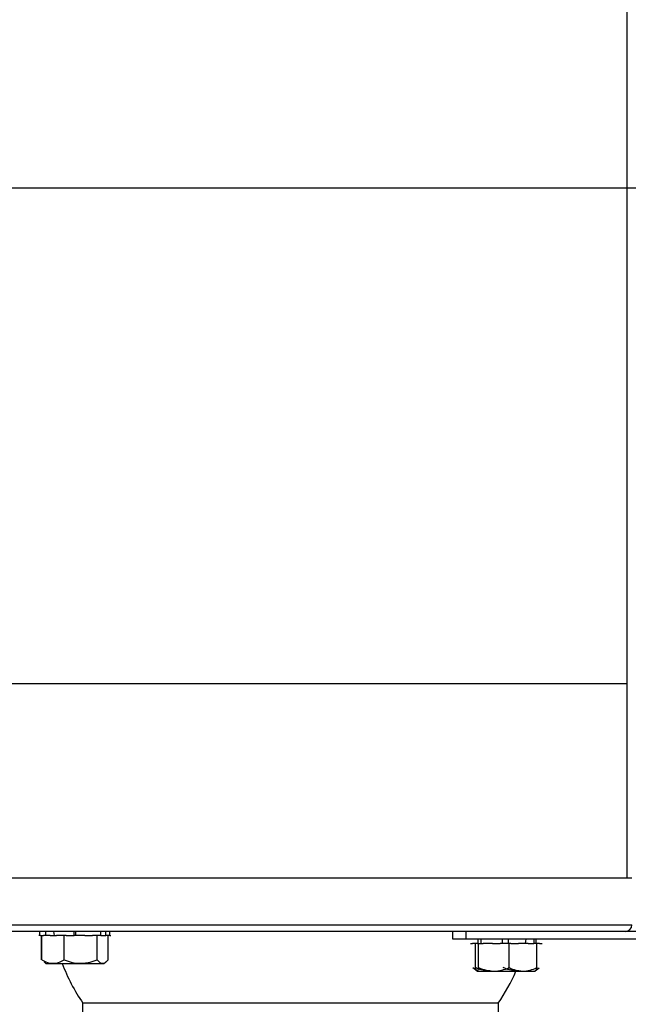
# Model space of a CAD drawing. Header units: inches. Extents: x 170 to 284, y 215 to 248.
# Tile 525 of 656: x 211.808 to 212.007, y 224.971 to 225.293. Entities that reach past the tile are written whole.
import ezdxf

# ---------------------------------------------------------------- set-up
doc = ezdxf.new("R2010")
doc.units = ezdxf.units.IN
doc.header["$LTSCALE"] = 0.25
doc.header["$MEASUREMENT"] = 0
doc.layers.add('ANNOTATIONS', color=1, linetype='Continuous')
doc.layers.add('RH FRONT OF HOOD', color=7, linetype='Continuous')
doc.styles.add('ARIAL', font='arial.ttf', dxfattribs={"height": 0.09375})
doc.dimstyles.new('STANDARD$0', dxfattribs={"dimtxt": 0.09375, "dimasz": 0.09375, "dimexe": 0.03125, "dimexo": 0.046875, "dimgap": 0.09, "dimtad": 0, "dimtih": 1, "dimtoh": 1, "dimdec": 4, "dimzin": 0, "dimdsep": 46, "dimtxsty": 'ARIAL', "dimcen": 0.09, "dimadec": 0, "dimazin": 0, "dimtfac": 1, "dimtdec": 4, "dimtofl": 0, "dimtmove": 0, "dimatfit": 1, "dimfxl": 1, "dimtolj": 1, "dimtzin": 0, "dimarcsym": 0})

# ---------------------------------------------------------------- blocks, each defined once
blk = doc.blocks.new('*D76')
at = {"layer": 'ANNOTATIONS', "color": 0, "lineweight": -2, "transparency": 16777216}
for p, q in [((210.6277843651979, 225.6576941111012), (210.6277843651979, 226.3915711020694)), ((212.2068141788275, 224.9942942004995), (212.2068141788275, 226.3915711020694)), ((210.7215343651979, 226.3603211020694), (211.1070251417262, 226.3603211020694)), ((212.1130641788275, 226.3603211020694), (211.7275734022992, 226.3603211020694))]:
    blk.add_line(p, q, dxfattribs=at)
at = {"layer": 'ANNOTATIONS', "color": 0, "transparency": 16777216}
for points in [[(210.7215343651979, 226.3759461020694), (210.7215343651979, 226.3446961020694), (210.6277843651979, 226.3603211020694)], [(212.1130641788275, 226.3759461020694), (212.1130641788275, 226.3446961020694), (212.2068141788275, 226.3603211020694)]]:
    blk.add_solid(points, dxfattribs=at)
at = {"layer": 'defpoints', "color": 0, "transparency": 16777216}
for p in [(212.2068141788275, 226.3603211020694), (210.6277843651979, 225.6108191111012), (212.2068141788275, 224.9474192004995)]:
    blk.add_point(p, dxfattribs=at)
at = {"layer": 'ANNOTATIONS', "color": 0, "transparency": 16777216, "insert": (211.4172992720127, 226.3603211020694), "char_height": 0.09375, "attachment_point": 5, "style": 'ARIAL'}
blk.add_mtext('\\A1;DIM "A"', dxfattribs=at)
blk = doc.blocks.new('*D79')
at = {"layer": 'ANNOTATIONS', "color": 0, "lineweight": -2, "transparency": 16777216}
for p, q in [((211.573486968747, 225.2379811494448), (212.908014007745, 225.2379811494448)), ((212.876764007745, 225.1442311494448), (212.876764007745, 222.8822775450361)), ((212.876764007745, 220.1854637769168), (212.876764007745, 222.4474173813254)), ((212.4115944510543, 220.0917137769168), (212.908014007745, 220.0917137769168))]:
    blk.add_line(p, q, dxfattribs=at)
at = {"layer": 'ANNOTATIONS', "color": 0, "transparency": 16777216}
for points in [[(212.861139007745, 225.1442311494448), (212.892389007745, 225.1442311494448), (212.876764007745, 225.2379811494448)], [(212.861139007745, 220.1854637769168), (212.892389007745, 220.1854637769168), (212.876764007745, 220.0917137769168)]]:
    blk.add_solid(points, dxfattribs=at)
at = {"layer": 'defpoints', "color": 0, "transparency": 16777216}
for p in [(211.526611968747, 225.2379811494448), (212.3647194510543, 220.0917137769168), (212.876764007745, 220.0917137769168)]:
    blk.add_point(p, dxfattribs=at)
at = {"layer": 'ANNOTATIONS', "color": 0, "transparency": 16777216, "insert": (212.876764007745, 222.6648474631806), "char_height": 0.09375, "attachment_point": 5, "style": 'ARIAL'}
blk.add_mtext('\\A1;TOTAL\\PHEIGHT', dxfattribs=at)

msp = doc.modelspace()

# ---------------------------------------------------------------- linework, layer by layer
at = {"layer": 'RH FRONT OF HOOD'}
for p, q in [((212.0064735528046, 225.3021903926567), (212.0064735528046, 225.0760189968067)), ((212.0064735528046, 225.0760189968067), (211.7867448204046, 225.0760189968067)), ((212.0064735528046, 225.0760189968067), (211.7867448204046, 225.0760189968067)), ((212.0064735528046, 225.0760189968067), (212.0064735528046, 225.0124400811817)), ((212.0080842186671, 225.0124400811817), (211.785134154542, 225.0124400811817)), ((211.785134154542, 224.9971980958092), (212.0080842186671, 224.9971980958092)), ((211.9682424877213, 224.9950787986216), (211.7872534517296, 224.9950787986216)), ((211.8145794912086, 224.9950787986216), (211.8145794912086, 224.9937224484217)), ((211.8164992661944, 224.9950787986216), (211.8164992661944, 224.9937224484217)), ((211.8194956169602, 224.9937224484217), (211.8192548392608, 224.9950787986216)), ((211.8259387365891, 224.9937224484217), (211.8259387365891, 224.9950787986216)), ((211.8265050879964, 224.9937224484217), (211.8265050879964, 224.9950787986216)), ((211.8346541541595, 224.9937224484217), (211.8346541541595, 224.9950787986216)), ((211.8362454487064, 224.9937224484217), (211.8362454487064, 224.9950787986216)), ((211.8375980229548, 224.9937224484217), (211.8375980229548, 224.9950787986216)), ((211.9496164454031, 224.9925356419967), (211.9496164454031, 224.9950787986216)), ((211.9538550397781, 224.9950787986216), (211.9538550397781, 224.9925356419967)), ((212.019027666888, 224.9950787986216), (211.9682424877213, 224.9950787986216)), ((211.8144124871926, 224.9937224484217), (211.8144100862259, 224.9937224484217)), ((211.8148713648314, 224.9937224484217), (211.8144124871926, 224.9937224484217)), ((211.8148713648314, 224.9937224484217), (211.8158697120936, 224.9937224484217)), ((211.8152813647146, 224.9858217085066), (211.8152813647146, 224.9937224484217)), ((211.8153737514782, 224.9858217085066), (211.8153737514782, 224.9937224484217)), ((211.8177515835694, 224.9937224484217), (211.8158697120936, 224.9937224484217)), ((211.8180170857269, 224.9937224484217), (211.8177515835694, 224.9937224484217)), ((211.8180170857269, 224.9937224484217), (211.8200886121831, 224.9937224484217)), ((211.8215020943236, 224.9937224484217), (211.8200886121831, 224.9937224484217)), ((211.8226265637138, 224.9937224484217), (211.8215021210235, 224.9937224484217)), ((211.8232818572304, 224.9937224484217), (211.8226265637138, 224.9937224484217)), ((211.8226265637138, 224.9858217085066), (211.8226265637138, 224.9937224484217)), ((211.82334909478, 224.9937224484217), (211.8232818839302, 224.9937224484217)), ((211.82334909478, 224.9937224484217), (211.8259387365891, 224.9937224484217)), ((211.8265050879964, 224.9937224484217), (211.8259387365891, 224.9937224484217)), ((211.8284155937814, 224.9937224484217), (211.8265050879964, 224.9937224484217)), ((211.8294386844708, 224.9937224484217), (211.8284155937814, 224.9937224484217)), ((211.8294386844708, 224.9937224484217), (211.8318525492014, 224.9937224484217)), ((211.8334292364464, 224.9937224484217), (211.8318525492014, 224.9937224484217)), ((211.8334292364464, 224.9858217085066), (211.8334292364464, 224.9937224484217)), ((211.8346541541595, 224.9937224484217), (211.8334292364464, 224.9937224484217)), ((211.8346541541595, 224.9937224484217), (211.8362454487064, 224.9937224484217)), ((211.8375980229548, 224.9937224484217), (211.8362454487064, 224.9937224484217)), ((211.8369790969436, 224.9858217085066), (211.8369790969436, 224.9937224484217)), ((211.8375980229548, 224.9937224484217), (211.8379403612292, 224.9937224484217)), ((211.9538550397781, 224.9925356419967), (211.9496164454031, 224.9925356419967)), ((212.019027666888, 224.9925356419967), (211.9538550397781, 224.9925356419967)), ((211.9553743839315, 224.9911792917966), (211.95599757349, 224.9911792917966)), ((211.9576982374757, 224.9911792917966), (211.95599757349, 224.9911792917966)), ((211.957050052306, 224.9832785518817), (211.957050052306, 224.9911792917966)), ((211.9576982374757, 224.9911792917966), (211.9595063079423, 224.9911792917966)), ((211.9579231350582, 224.9911792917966), (211.9579231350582, 224.9925356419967)), ((211.9580369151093, 224.9832785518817), (211.9580369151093, 224.9911792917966)), ((211.9588514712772, 224.9911792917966), (211.9588514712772, 224.9925356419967)), ((211.9611018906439, 224.9911792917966), (211.9595063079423, 224.9911792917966)), ((211.9625257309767, 224.9911792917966), (211.9611018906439, 224.9911792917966)), ((211.9625257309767, 224.9911792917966), (211.9650342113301, 224.9911792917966)), ((211.9658722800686, 224.9911792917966), (211.9650342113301, 224.9911792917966)), ((211.9658722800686, 224.9911792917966), (211.9658722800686, 224.9925356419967)), ((211.9680288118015, 224.9911792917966), (211.9658722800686, 224.9911792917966)), ((211.9677987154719, 224.9911792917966), (211.9677987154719, 224.9925356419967)), ((211.9680288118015, 224.9832785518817), (211.9680288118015, 224.9911792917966)), ((211.9685633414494, 224.9911792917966), (211.9680288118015, 224.9911792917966)), ((211.9685633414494, 224.9911792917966), (211.9711000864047, 224.9911792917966)), ((211.9726445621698, 224.9911792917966), (211.9711000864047, 224.9911792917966)), ((211.9741932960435, 224.9911792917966), (211.9726445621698, 224.9911792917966)), ((211.9741932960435, 224.9911792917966), (211.9760785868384, 224.9911792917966)), ((211.9770338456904, 224.9911792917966), (211.9760785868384, 224.9911792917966)), ((211.9760885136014, 224.9925356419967), (211.9760885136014, 224.9911792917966)), ((211.9767061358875, 224.9925356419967), (211.9767061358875, 224.9911792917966)), ((211.9770338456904, 224.9832785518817), (211.9770338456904, 224.9911792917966)), ((211.9779070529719, 224.9911792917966), (211.9770338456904, 224.9911792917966)), ((211.9779070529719, 224.9911792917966), (211.9786357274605, 224.9911792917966)), ((211.9787095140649, 224.9911792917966), (211.9786357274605, 224.9911792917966)), ((211.9787095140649, 224.9911792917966), (211.9787954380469, 224.9911792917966)), ((211.9788082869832, 224.9911792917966), (211.9787954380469, 224.9911792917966)), ((211.8166901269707, 224.9846349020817), (211.8160749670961, 224.9851133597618)), ((211.8166901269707, 224.9846349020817), (211.8280180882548, 224.9846349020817)), ((211.8280180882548, 224.9846349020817), (211.8356627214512, 224.9846349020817)), ((211.8362778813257, 224.9851133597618), (211.8356627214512, 224.9846349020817)), ((211.9575556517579, 224.9820917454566), (211.9560931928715, 224.9832292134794)), ((211.9575556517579, 224.9820917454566), (211.9764900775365, 224.9820917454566)), ((211.9778355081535, 224.9831085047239), (211.9765282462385, 224.9820917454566)), ((211.8287916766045, 224.9640183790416), (211.8287916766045, 224.9716478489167)), ((211.9644266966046, 224.9716478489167), (211.8287916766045, 224.9716478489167)), ((211.9644266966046, 224.9716478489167), (211.9644266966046, 224.9477682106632))]:
    msp.add_line(p, q, dxfattribs=at)
at = {"layer": 'RH FRONT OF HOOD', "flags": 128}
msp.add_lwpolyline([(211.9734842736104, 224.9925356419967), (211.9733566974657, 224.9919489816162), (211.9731795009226, 224.9911792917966)], dxfattribs=at)
at = {"layer": 'RH FRONT OF HOOD'}
for centre, radius, start, end in [((212.0059649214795, 224.9971980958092), 0.00211929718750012, 270.0000000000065, 0), ((211.875711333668, 225.0044013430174), 0.0572210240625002, 200.2086683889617, 214.9179749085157), ((211.9175070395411, 225.0044013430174), 0.05722102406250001, 325.0820250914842, 337.0526793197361)]:
    msp.add_arc(centre, radius, start, end, dxfattribs=at)
for points, knots in [([(211.8153737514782, 224.9858217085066), (211.8159562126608, 224.9854777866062), (211.8165472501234, 224.9851902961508), (211.817453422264, 224.9848881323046), (211.8177587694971, 224.984809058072), (211.8183772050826, 224.9847018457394), (211.8186924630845, 224.9846739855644), (211.8196271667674, 224.9846746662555), (211.8202394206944, 224.9847862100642), (211.8214464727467, 224.9851874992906), (211.8220437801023, 224.9854775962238), (211.8226265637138, 224.9858217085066)], [0, 0, 0, 0, 0.2499999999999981, 0.2499999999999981, 0.3750000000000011, 0.3750000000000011, 0.5000000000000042, 0.5000000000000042, 0.7500000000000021, 0.7500000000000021, 1, 1, 1, 1]), ([(211.8226265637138, 224.9858217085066), (211.823486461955, 224.9854808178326), (211.8243790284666, 224.9851889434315), (211.8261790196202, 224.9847866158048), (211.8270902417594, 224.9846752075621), (211.8284777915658, 224.9846737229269), (211.8289466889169, 224.9847010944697), (211.8298700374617, 224.9848079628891), (211.8303258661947, 224.9848869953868), (211.8316784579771, 224.9851893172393), (211.8325626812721, 224.9854781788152), (211.8334292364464, 224.9858217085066)], [0, 0, 0, 0, 0.2500000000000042, 0.2500000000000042, 0.5000000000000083, 0.5000000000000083, 0.6250000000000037, 0.6250000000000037, 0.7499999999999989, 0.7499999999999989, 1, 1, 1, 1]), ([(211.8334292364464, 224.9858217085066), (211.8337143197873, 224.9854777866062), (211.8340036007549, 224.9851902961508), (211.8344471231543, 224.9848881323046), (211.8345965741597, 224.984809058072), (211.8348992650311, 224.9847018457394), (211.8350535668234, 224.9846739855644), (211.8355110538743, 224.9846746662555), (211.8358107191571, 224.9847862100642), (211.836401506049, 224.9851874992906), (211.8366938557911, 224.9854775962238), (211.8369790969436, 224.9858217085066)], [0, 0, 0, 0, 0.2500000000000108, 0.2500000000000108, 0.3750000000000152, 0.3750000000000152, 0.5000000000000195, 0.5000000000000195, 0.7500000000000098, 0.7500000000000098, 1, 1, 1, 1]), ([(211.9580369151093, 224.9832785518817), (211.9579583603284, 224.9829376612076), (211.9578768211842, 224.9826457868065), (211.9577123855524, 224.9822434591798), (211.9576291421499, 224.9821320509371), (211.9575023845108, 224.9821305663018), (211.9574595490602, 224.9821579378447), (211.9573751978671, 224.9822648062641), (211.9573335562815, 224.9823438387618), (211.957209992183, 224.9826461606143), (211.9571292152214, 224.9829350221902), (211.957050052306, 224.9832785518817)], [0, 0, 0, 0, 0.2500000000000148, 0.2500000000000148, 0.5000000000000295, 0.5000000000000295, 0.6250000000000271, 0.6250000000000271, 0.7500000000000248, 0.7500000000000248, 1, 1, 1, 1]), ([(211.9616454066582, 224.9821710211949), (211.961092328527, 224.9821823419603), (211.9598285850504, 224.9822082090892), (211.9582965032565, 224.9827153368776), (211.9573410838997, 224.9831470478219), (211.957050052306, 224.9832785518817)], [0, 0, 0, 0, 0.3511503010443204, 0.8023530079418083, 1, 1, 1, 1]), ([(211.9580369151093, 224.9832785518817), (211.9588393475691, 224.9829346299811), (211.9596535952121, 224.9826471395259), (211.9609019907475, 224.9823449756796), (211.9613226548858, 224.982265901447), (211.962174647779, 224.9821586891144), (211.9626089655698, 224.9821308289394), (211.9638966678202, 224.9821315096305), (211.9647401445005, 224.9822430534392), (211.9664030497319, 224.9826443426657), (211.9672259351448, 224.9829344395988), (211.9680288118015, 224.9832785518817)], [0, 0, 0, 0, 0.2499999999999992, 0.2499999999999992, 0.3749999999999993, 0.3749999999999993, 0.4999999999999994, 0.4999999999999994, 0.7499999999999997, 0.7499999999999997, 1, 1, 1, 1]), ([(211.9711540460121, 224.9821710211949), (211.9705403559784, 224.9821823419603), (211.9691381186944, 224.9822082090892), (211.9674381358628, 224.9827153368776), (211.9663780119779, 224.9831470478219), (211.9660550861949, 224.9832785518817)], [0, 0, 0, 0, 0.3511503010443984, 0.8023530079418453, 1, 1, 1, 1]), ([(211.9680288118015, 224.9832785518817), (211.9687519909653, 224.9829346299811), (211.9694858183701, 224.9826471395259), (211.9706109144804, 224.9823449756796), (211.9709900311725, 224.982265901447), (211.9717578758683, 224.9821586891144), (211.972149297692, 224.9821308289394), (211.9733098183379, 224.9821315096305), (211.9740699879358, 224.9822430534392), (211.9755686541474, 224.9826443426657), (211.9763102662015, 224.9829344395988), (211.9770338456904, 224.9832785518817)], [0, 0, 0, 0, 0.2500000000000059, 0.2500000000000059, 0.3750000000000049, 0.3750000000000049, 0.500000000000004, 0.500000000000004, 0.750000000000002, 0.750000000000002, 1, 1, 1, 1]), ([(211.9770338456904, 224.9832785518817), (211.9769920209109, 224.9831081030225), (211.9768813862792, 224.982657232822), (211.9766933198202, 224.9821477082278), (211.9765455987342, 224.9821565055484), (211.9764714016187, 224.9821609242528)], [0, 0, 0, 0, 0.2322637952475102, 0.6143826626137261, 1, 1, 1, 1])]:
    msp.add_open_spline(points, degree=3, knots=knots, dxfattribs=at)

# ---------------------------------------------------------------- dimensions: what is measured, and where the dimension line sits
at = {"layer": 'ANNOTATIONS'}
dim = msp.add_linear_dim(base=(212.2068141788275, 226.3603211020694), p1=(210.6277843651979, 225.6108191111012), p2=(212.2068141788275, 224.9474192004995), text='DIM "A"', dimstyle='STANDARD$0', dxfattribs=at)
dim.commit()
dim.dimension.update_dxf_attribs({"geometry": '*D76', "text_midpoint": (211.4172992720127, 226.3603211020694)})
dim = msp.add_linear_dim(base=(212.876764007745, 220.0917137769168), p1=(211.5266119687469, 225.2379811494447), p2=(212.3647194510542, 220.0917137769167), angle=90, text='TOTAL\\PHEIGHT', dimstyle='STANDARD$0', dxfattribs=at)
dim.commit()
dim.dimension.update_dxf_attribs({"geometry": '*D79', "text_midpoint": (212.876764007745, 222.6648474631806)})

doc.saveas('drawing.dxf')
